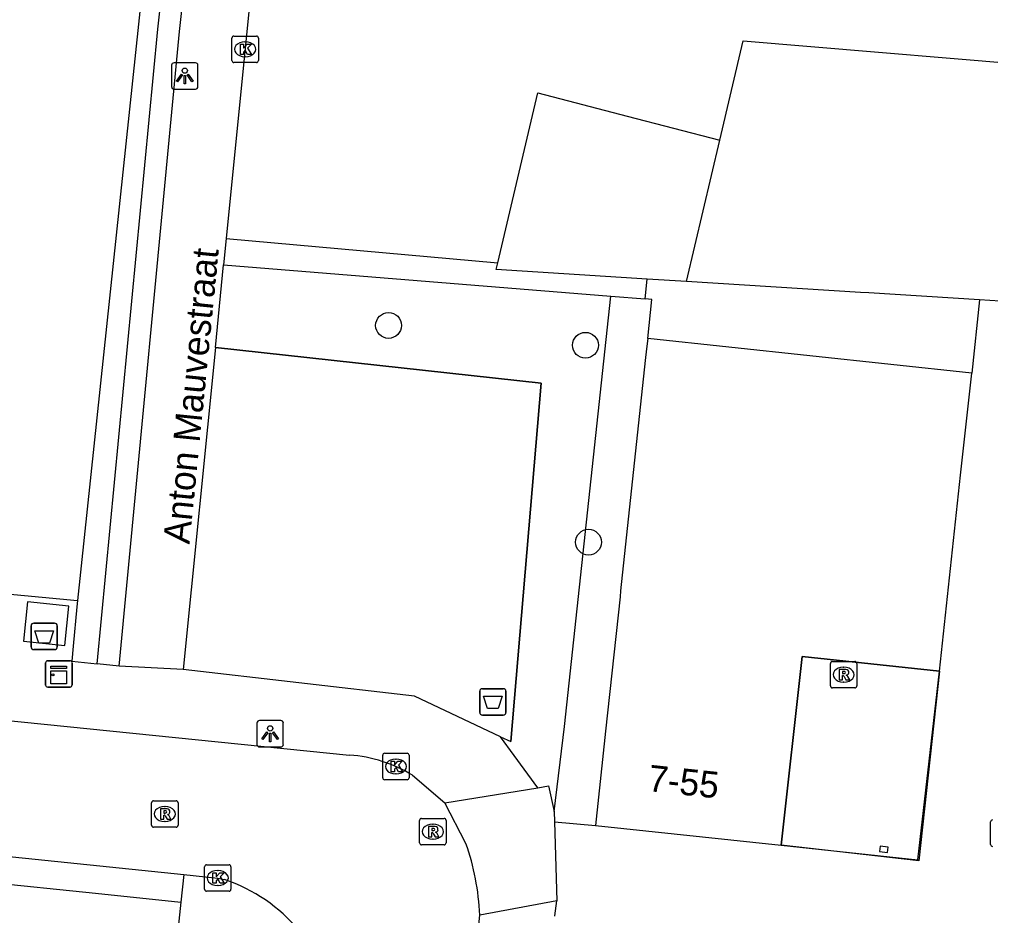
# Model space of a CAD drawing. Extents: x 163010 to 163853, y 382793 to 383982.
# Drawn here: x 163232.4 to 163269.15, y 383393.81 to 383427.74 of the extents above; entities that cross this region are included whole.
import ezdxf

# ---------------------------------------------------------------- set-up
doc = ezdxf.new("R2010")
doc.units = 0
for name, color, linetype in [('IMGEO_Afval_apart_plaats', 7, 'Continuous'), ('IMGEO_Afvalbak', 7, 'Continuous'), ('IMGEO_Boom', 7, 'Continuous'), ('IMGEO_Groenvoorziening', 7, 'Continuous'), ('IMGEO_Haag', 7, 'Continuous'), ('IMGEO_Hek', 7, 'Continuous'), ('IMGEO_Kast', 7, 'Continuous'), ('IMGEO_Kolk', 7, 'Continuous'), ('IMGEO_Lichtpunt', 7, 'Continuous'), ('IMGEO_Openbare_ruimte_label', 7, 'Continuous'), ('IMGEO_Pand', 7, 'Continuous'), ('IMGEO_Pand_nummerreeks', 7, 'Continuous'), ('IMGEO_Pand_overbouw', 7, 'Continuous'), ('IMGEO_Rijbaan_lokaal_open', 7, 'Continuous'), ('IMGEO_Rioolput', 7, 'Continuous'), ('IMGEO_Voetpad_gesloten', 7, 'Continuous'), ('IMGEO_Voetpad_open', 7, 'Continuous')]:
    doc.layers.add(name, color=color, linetype=linetype)

msp = doc.modelspace()

# ---------------------------------------------------------------- linework, layer by layer
at = {"layer": 'IMGEO_Afval_apart_plaats'}
for p, q in [((163232.845, 383403.979), (163232.845, 383404.779)), ((163232.845, 383404.779), (163232.845, 383403.979)), ((163232.945, 383404.879), (163233.735, 383404.879)), ((163233.735, 383404.879), (163232.945, 383404.879)), ((163233.835, 383404.779), (163233.835, 383403.979)), ((163233.835, 383403.979), (163233.835, 383404.779)), ((163233.735, 383403.879), (163232.945, 383403.879)), ((163232.945, 383403.879), (163233.735, 383403.879))]:
    msp.add_line(p, q, dxfattribs=at)
msp.add_lwpolyline([(163232.988, 383404.593), (163233.692, 383404.593), (163233.543, 383404.123), (163233.137, 383404.123), (163232.988, 383404.593)], dxfattribs=at)
for centre, start, end in [((163232.945, 383404.779), 90, 180), ((163232.945, 383404.779), 90, 180), ((163233.735, 383404.779), 0, 90), ((163233.735, 383404.779), 360, 90), ((163232.945, 383403.979), 180, 270), ((163232.945, 383403.979), 180, 270), ((163233.735, 383403.979), 270, 0), ((163233.735, 383403.979), 270, 0)]:
    msp.add_arc(centre, 0.1, start, end, dxfattribs=at)
at = {"layer": 'IMGEO_Afvalbak'}
for p, q in [((163249.822, 383401.499), (163249.822, 383402.299)), ((163249.822, 383402.299), (163249.822, 383401.499)), ((163249.922, 383402.399), (163250.712, 383402.399)), ((163250.712, 383402.399), (163249.922, 383402.399)), ((163250.812, 383402.299), (163250.812, 383401.499)), ((163250.812, 383401.499), (163250.812, 383402.299)), ((163250.712, 383401.399), (163249.922, 383401.399)), ((163249.922, 383401.399), (163250.712, 383401.399))]:
    msp.add_line(p, q, dxfattribs=at)
msp.add_lwpolyline([(163249.965, 383402.113), (163250.669, 383402.113), (163250.52, 383401.643), (163250.114, 383401.643), (163249.965, 383402.113)], dxfattribs=at)
for centre, start, end in [((163249.922, 383402.299), 90, 180), ((163249.922, 383402.299), 90, 180), ((163250.712, 383402.299), 0, 90), ((163250.712, 383402.299), 360, 90), ((163249.922, 383401.499), 180, 270), ((163249.922, 383401.499), 180, 270), ((163250.712, 383401.499), 270, 0), ((163250.712, 383401.499), 270, 0)]:
    msp.add_arc(centre, 0.1, start, end, dxfattribs=at)
at = {"layer": 'IMGEO_Boom'}
for centre in [(163246.372, 383416.151), (163253.82, 383415.4), (163253.936, 383407.945)]:
    msp.add_circle(centre, 0.489, dxfattribs=at)
at = {"layer": 'IMGEO_Groenvoorziening'}
msp.add_lwpolyline([(163250.609, 383400.577), (163250.992, 383400.395), (163252.146, 383413.962), (163239.819, 383415.311)], dxfattribs=at)
at = {"layer": 'IMGEO_Haag'}
for points in [[(163238.949, 383446.964), (163238.515, 383442.716), (163234.598, 383405.74)], [(163235.348, 383403.338), (163237.635, 383427.367), (163239.804, 383446.875)], [(163240.23, 383419.439), (163250.507, 383418.525)], [(163240.131, 383418.444), (163254.778, 383417.258)], [(163256.082, 383417.152), (163256.158, 383417.905)]]:
    msp.add_lwpolyline(points, dxfattribs=at)
at = {"layer": 'IMGEO_Hek'}
msp.add_lwpolyline([(163239.819, 383415.311), (163252.146, 383413.962), (163250.992, 383400.395)], dxfattribs=at)
at = {"layer": 'IMGEO_Kast'}
for p, q in [((163233.394, 383402.534), (163233.394, 383403.375)), ((163233.394, 383403.375), (163233.394, 383402.534)), ((163233.469, 383403.459), (163234.31, 383403.459)), ((163234.31, 383403.459), (163233.469, 383403.459)), ((163234.394, 383403.384), (163234.394, 383402.543)), ((163234.394, 383402.543), (163234.394, 383403.384)), ((163234.319, 383402.459), (163233.478, 383402.459)), ((163233.478, 383402.459), (163234.319, 383402.459))]:
    msp.add_line(p, q, dxfattribs=at)
for points in [[(163233.589, 383403.249), (163234.189, 383403.249), (163234.189, 383403.164), (163233.589, 383403.164), (163233.589, 383403.249)], [(163233.589, 383403.074), (163234.189, 383403.074), (163234.189, 383402.585), (163233.589, 383402.585), (163233.589, 383403.074)]]:
    msp.add_lwpolyline(points, dxfattribs=at)
msp.add_circle((163233.673, 383402.923), 0.0377, dxfattribs=at)
for centre, start, end in [((163233.472, 383403.381), 92.4484, 184.2845), ((163233.472, 383403.381), 92.4484, 184.2845), ((163234.316, 383403.381), 2.4484, 94.2845), ((163234.316, 383403.381), 2.4484, 94.2845), ((163234.316, 383402.537), 272.4484, 4.2845), ((163234.316, 383402.537), 272.4484, 4.2845), ((163233.472, 383402.537), 182.4484, 274.2845), ((163233.472, 383402.537), 182.4484, 274.2845)]:
    msp.add_arc(centre, 0.0779, start, end, dxfattribs=at)
at = {"layer": 'IMGEO_Kolk'}
for p, q in [((163240.443, 383426.178), (163240.443, 383427.03)), ((163240.518, 383427.104), (163241.37, 383427.104)), ((163240.931, 383426.884), (163240.956, 383426.884)), ((163241.444, 383427.03), (163241.444, 383426.178)), ((163241.37, 383426.104), (163240.518, 383426.104)), ((163240.954, 383426.324), (163240.929, 383426.324)), ((163246.149, 383399.027), (163246.149, 383399.879)), ((163246.224, 383399.953), (163247.076, 383399.953)), ((163246.637, 383399.733), (163246.662, 383399.733)), ((163247.15, 383399.879), (163247.15, 383399.027)), ((163247.076, 383398.953), (163246.224, 383398.953)), ((163246.66, 383399.173), (163246.635, 383399.173)), ((163269.149, 383396.503), (163269.149, 383397.355)), ((163239.407, 383394.805), (163239.407, 383395.657)), ((163239.482, 383395.731), (163240.334, 383395.731)), ((163240.408, 383395.657), (163240.408, 383394.805)), ((163239.895, 383395.511), (163239.92, 383395.511)), ((163239.918, 383394.951), (163239.893, 383394.951)), ((163240.334, 383394.731), (163239.482, 383394.731))]:
    msp.add_line(p, q, dxfattribs=at)
for points in [[(163240.443, 383426.178), (163240.443, 383427.03)], [(163240.518, 383427.104), (163241.37, 383427.104)], [(163240.764, 383426.804), (163240.887, 383426.804), (163240.887, 383426.653), (163241.017, 383426.804), (163241.181, 383426.804), (163241.035, 383426.653), (163241.188, 383426.404), (163241.036, 383426.404), (163240.951, 383426.568), (163240.887, 383426.501), (163240.887, 383426.404), (163240.764, 383426.404), (163240.764, 383426.804)], [(163241.444, 383427.03), (163241.444, 383426.178)], [(163241.37, 383426.104), (163240.518, 383426.104)], [(163246.149, 383399.027), (163246.149, 383399.879)], [(163246.224, 383399.953), (163247.076, 383399.953)], [(163246.47, 383399.653), (163246.593, 383399.653), (163246.593, 383399.502), (163246.723, 383399.653), (163246.887, 383399.653), (163246.741, 383399.502), (163246.894, 383399.253), (163246.742, 383399.253), (163246.657, 383399.417), (163246.593, 383399.35), (163246.593, 383399.253), (163246.47, 383399.253), (163246.47, 383399.653)], [(163247.15, 383399.879), (163247.15, 383399.027)], [(163247.076, 383398.953), (163246.224, 383398.953)], [(163269.149, 383396.503), (163269.149, 383397.355)], [(163239.407, 383394.805), (163239.407, 383395.657)], [(163239.482, 383395.731), (163240.334, 383395.731)], [(163240.408, 383395.657), (163240.408, 383394.805)], [(163239.728, 383395.431), (163239.851, 383395.431), (163239.851, 383395.28), (163239.981, 383395.431), (163240.145, 383395.431), (163239.999, 383395.28), (163240.152, 383395.031), (163240, 383395.031), (163239.915, 383395.195), (163239.851, 383395.128), (163239.851, 383395.031), (163239.728, 383395.031), (163239.728, 383395.431)], [(163240.334, 383394.731), (163239.482, 383394.731)]]:
    msp.add_lwpolyline(points, dxfattribs=at)
for centre, start, end in [((163240.52, 383427.028), 91.552, 178.448), ((163240.52, 383427.028), 91.552, 178.448), ((163241.368, 383427.028), 1.552, 88.448), ((163241.368, 383427.028), 1.552, 88.448), ((163240.52, 383426.18), 181.552, 268.448), ((163240.52, 383426.18), 181.552, 268.448), ((163241.368, 383426.18), 271.552, 358.448), ((163241.368, 383426.18), 271.552, 358.448), ((163246.226, 383399.877), 91.552, 178.448), ((163246.226, 383399.877), 91.552, 178.448), ((163247.074, 383399.877), 1.552, 88.448), ((163247.074, 383399.877), 1.552, 88.448), ((163246.226, 383399.029), 181.552, 268.448), ((163246.226, 383399.029), 181.552, 268.448), ((163247.074, 383399.029), 271.552, 358.448), ((163247.074, 383399.029), 271.552, 358.448), ((163269.226, 383397.353), 91.552, 178.448), ((163269.226, 383397.353), 91.552, 178.448), ((163269.226, 383396.505), 181.552, 268.448), ((163269.226, 383396.505), 181.552, 268.448), ((163239.484, 383395.655), 91.552, 178.448), ((163239.484, 383395.655), 91.552, 178.448), ((163240.332, 383395.655), 1.552, 88.448), ((163240.332, 383395.655), 1.552, 88.448), ((163239.484, 383394.807), 181.552, 268.448), ((163239.484, 383394.807), 181.552, 268.448), ((163240.332, 383394.807), 271.552, 358.448), ((163240.332, 383394.807), 271.552, 358.448)]:
    msp.add_arc(centre, 0.0765, start, end, dxfattribs=at)
for centre, major_axis, ratio, start_param, end_param in [((163240.93, 383426.604), (-0.387, 0.002), 0.722429, 4.712389, 7.853982), ((163240.955, 383426.604), (-0.39, 0.002), 0.717154, 1.570796, 4.712389), ((163246.636, 383399.453), (-0.387, 0.002), 0.722429, 4.712389, 7.853982), ((163246.661, 383399.453), (-0.39, 0.002), 0.717154, 1.570796, 4.712389), ((163239.894, 383395.231), (-0.387, 0.002), 0.722429, 4.712389, 7.853982), ((163239.919, 383395.231), (-0.39, 0.002), 0.717154, 1.570796, 4.712389)]:
    msp.add_ellipse(centre, major_axis=major_axis, ratio=ratio, start_param=start_param, end_param=end_param, dxfattribs=at)
at = {"layer": 'IMGEO_Lichtpunt'}
for p, q in [((163239.063, 383426.093), (163238.255, 383426.093)), ((163239.063, 383426.093), (163238.255, 383426.093)), ((163238.161, 383425.998), (163238.161, 383425.191)), ((163238.161, 383425.998), (163238.161, 383425.191)), ((163239.157, 383425.191), (163239.157, 383425.998)), ((163239.157, 383425.191), (163239.157, 383425.998)), ((163238.255, 383425.097), (163239.063, 383425.097)), ((163238.255, 383425.097), (163239.063, 383425.097)), ((163241.393, 383401.097), (163241.393, 383400.29)), ((163241.393, 383401.097), (163241.393, 383400.29)), ((163242.295, 383401.192), (163241.487, 383401.192)), ((163242.295, 383401.192), (163241.487, 383401.192)), ((163242.389, 383400.29), (163242.389, 383401.097)), ((163242.389, 383400.29), (163242.389, 383401.097)), ((163241.487, 383400.196), (163242.295, 383400.196)), ((163241.487, 383400.196), (163242.295, 383400.196))]:
    msp.add_line(p, q, dxfattribs=at)
for points in [[(163238.535, 383425.662), (163238.574, 383425.634), (163238.386, 383425.372), (163238.348, 383425.399), (163238.535, 383425.662)], [(163238.637, 383425.614), (163238.684, 383425.614), (163238.684, 383425.292), (163238.637, 383425.292), (163238.637, 383425.614)], [(163238.747, 383425.634), (163238.785, 383425.661), (163238.972, 383425.399), (163238.933, 383425.371), (163238.747, 383425.634)], [(163241.767, 383400.761), (163241.806, 383400.733), (163241.618, 383400.471), (163241.58, 383400.498), (163241.767, 383400.761)], [(163241.869, 383400.713), (163241.916, 383400.713), (163241.916, 383400.391), (163241.869, 383400.391), (163241.869, 383400.713)], [(163241.979, 383400.733), (163242.017, 383400.76), (163242.204, 383400.498), (163242.165, 383400.47), (163241.979, 383400.733)]]:
    msp.add_lwpolyline(points, dxfattribs=at)
for centre in [(163238.66, 383425.796), (163241.892, 383400.895)]:
    msp.add_circle(centre, 0.0994, dxfattribs=at)
for centre, start, end in [((163238.255, 383425.998), 90, 180), ((163238.255, 383425.998), 90, 180), ((163239.063, 383425.998), 0, 90), ((163239.063, 383425.998), 0, 90), ((163238.255, 383425.191), 180, 270), ((163238.255, 383425.191), 180, 270), ((163239.063, 383425.191), 270, 0), ((163239.063, 383425.191), 270, 360), ((163241.487, 383401.097), 90, 180), ((163241.487, 383401.097), 90, 180), ((163242.295, 383401.097), 0, 90), ((163242.295, 383401.097), 0, 90), ((163241.487, 383400.29), 180, 270), ((163241.487, 383400.29), 180, 270), ((163242.295, 383400.29), 270, 0), ((163242.295, 383400.29), 270, 360)]:
    msp.add_arc(centre, 0.0946, start, end, dxfattribs=at)
at = {"layer": 'IMGEO_Pand'}
for points in [[(163258.906, 383423.161), (163259.791, 383426.924), (163272.737, 383425.839), (163272.173, 383420.106)], [(163250.507, 383418.525), (163252.019, 383424.953), (163255.405, 383424.072), (163258.906, 383423.161)], [(163257.647, 383417.812), (163258.906, 383423.161)], [(163256.158, 383417.905), (163250.445, 383418.262), (163250.507, 383418.525)], [(163257.647, 383417.812), (163256.158, 383417.905)], [(163268.736, 383417.119), (163264.546, 383417.381), (163264.222, 383417.401), (163257.647, 383417.812)], [(163271.86, 383416.924), (163268.736, 383417.119)], [(163256.175, 383415.65), (163256.133, 383415.261), (163256.086, 383414.822), (163255.152, 383406.101), (163255.128, 383405.873), (163254.584, 383400.796), (163254.202, 383397.226)], [(163268.435, 383414.343), (163256.175, 383415.65)], [(163267.211, 383403.067), (163268.016, 383410.484), (163268.435, 383414.343)], [(163261.232, 383396.476), (163262.018, 383403.62), (163267.211, 383403.067)], [(163254.202, 383397.226), (163261.232, 383396.476)], [(163265.27, 383396.402), (163264.972, 383396.434), (163264.95, 383396.235), (163265.248, 383396.203), (163265.27, 383396.402)]]:
    msp.add_lwpolyline(points, dxfattribs=at)
at = {"layer": 'IMGEO_Pand_overbouw'}
msp.add_lwpolyline([(163267.211, 383403.067), (163262.018, 383403.62), (163261.232, 383396.476), (163266.394, 383395.918)], close=True, dxfattribs=at)
at = {"layer": 'IMGEO_Rijbaan_lokaal_open'}
for points in [[(163268.736, 383417.119), (163268.435, 383414.343)], [(163206.155, 383403.807), (163207.861, 383403.648), (163244.897, 383399.882)], [(163267.211, 383403.067), (163266.432, 383395.885), (163261.232, 383396.476)], [(163247.281, 383399.121), (163248.498, 383398.084)], [(163205.589, 383398.77), (163238.626, 383395.365)], [(163249.296, 383396.542), (163248.498, 383398.084)], [(163252.651, 383397.357), (163254.202, 383397.226)], [(163252.651, 383397.357), (163252.741, 383394.362)], [(163238.626, 383395.365), (163239.912, 383395.232), (163240.157, 383395.176)], [(163252.665, 383393.792), (163252.666, 383393.805), (163252.741, 383394.362)], [(163249.264, 383388.426), (163249.821, 383393.827)]]:
    msp.add_lwpolyline(points, dxfattribs=at)
for centre, radius, start, end in [((163244.542, 383394.656), 5.238, 58.4759, 86.1168), ((163240.529, 383393.439), 9.3, 2.3941, 19.4943), ((163238.147, 383389.198), 6.307, 8.6764, 71.4151)]:
    msp.add_arc(centre, radius, start, end, dxfattribs=at)
at = {"layer": 'IMGEO_Rioolput'}
for p, q in [((163263.089, 383402.504), (163263.089, 383403.356)), ((163263.164, 383403.43), (163264.016, 383403.43)), ((163264.09, 383403.356), (163264.09, 383402.504)), ((163263.577, 383403.21), (163263.602, 383403.21)), ((163263.6, 383402.65), (163263.575, 383402.65)), ((163264.016, 383402.43), (163263.164, 383402.43)), ((163237.478, 383398.155), (163238.33, 383398.155)), ((163237.403, 383397.229), (163237.403, 383398.081)), ((163237.891, 383397.935), (163237.916, 383397.935)), ((163238.404, 383398.081), (163238.404, 383397.229)), ((163247.545, 383396.562), (163247.545, 383397.414)), ((163247.62, 383397.488), (163248.472, 383397.488)), ((163248.546, 383397.414), (163248.546, 383396.562)), ((163238.33, 383397.155), (163237.478, 383397.155)), ((163237.914, 383397.375), (163237.889, 383397.375)), ((163248.033, 383397.268), (163248.058, 383397.268)), ((163248.056, 383396.708), (163248.031, 383396.708)), ((163248.472, 383396.488), (163247.62, 383396.488))]:
    msp.add_line(p, q, dxfattribs=at)
for points in [[(163263.089, 383402.504), (163263.089, 383403.356)], [(163263.164, 383403.43), (163264.016, 383403.43)], [(163264.09, 383403.356), (163264.09, 383402.504)], [(163263.678, 383403.128), (163263.426, 383403.13), (163263.426, 383402.73)], [(163263.604, 383403.049), (163263.55, 383403.049), (163263.55, 383402.968)], [(163263.55, 383402.968), (163263.602, 383402.968)], [(163263.426, 383402.73), (163263.55, 383402.73), (163263.55, 383402.892), (163263.561, 383402.892)], [(163263.608, 383402.863), (163263.679, 383402.73), (163263.819, 383402.73), (163263.754, 383402.856)], [(163264.016, 383402.43), (163263.164, 383402.43)], [(163237.478, 383398.155), (163238.33, 383398.155)], [(163237.403, 383397.229), (163237.403, 383398.081)], [(163237.992, 383397.853), (163237.74, 383397.855), (163237.74, 383397.455)], [(163237.918, 383397.774), (163237.864, 383397.774), (163237.864, 383397.693)], [(163238.404, 383398.081), (163238.404, 383397.229)], [(163237.74, 383397.455), (163237.864, 383397.455), (163237.864, 383397.617), (163237.875, 383397.617)], [(163237.864, 383397.693), (163237.916, 383397.693)], [(163237.922, 383397.588), (163237.993, 383397.455), (163238.133, 383397.455), (163238.068, 383397.581)], [(163247.545, 383396.562), (163247.545, 383397.414)], [(163247.62, 383397.488), (163248.472, 383397.488)], [(163248.546, 383397.414), (163248.546, 383396.562)], [(163238.33, 383397.155), (163237.478, 383397.155)], [(163248.134, 383397.186), (163247.882, 383397.188), (163247.882, 383396.788)], [(163248.06, 383397.107), (163248.006, 383397.107), (163248.006, 383397.026)], [(163248.006, 383397.026), (163248.058, 383397.026)], [(163247.882, 383396.788), (163248.006, 383396.788), (163248.006, 383396.95), (163248.017, 383396.95)], [(163248.064, 383396.921), (163248.135, 383396.788), (163248.275, 383396.788), (163248.21, 383396.914)], [(163248.472, 383396.488), (163247.62, 383396.488)]]:
    msp.add_lwpolyline(points, dxfattribs=at)
for centre, radius, start, end in [((163263.166, 383403.354), 0.0765, 91.552, 178.448), ((163263.166, 383403.354), 0.0765, 91.552, 178.448), ((163264.014, 383403.354), 0.0765, 1.552, 88.448), ((163264.014, 383403.354), 0.0765, 1.552, 88.448), ((163263.586, 383403.157), 0.19, 274.7715, 282.9687), ((163263.61, 383402.953), 0.0964, 77.0061, 93.1865), ((163263.624, 383403.01), 0.0378, 276.6634, 79.6772), ((163263.677, 383403.018), 0.109, 350.3612, 89.416), ((163263.675, 383403.018), 0.112, 277.5842, 350.9817), ((163263.659, 383402.803), 0.108, 29.5134, 73.7905), ((163263.56, 383402.839), 0.0533, 26.0293, 88.6989), ((163263.166, 383402.506), 0.0765, 181.552, 268.448), ((163263.166, 383402.506), 0.0765, 181.552, 268.448), ((163264.014, 383402.506), 0.0765, 271.552, 358.448), ((163264.014, 383402.506), 0.0765, 271.552, 358.448), ((163237.48, 383398.079), 0.0765, 91.552, 178.448), ((163237.48, 383398.079), 0.0765, 91.552, 178.448), ((163238.328, 383398.079), 0.0765, 1.552, 88.448), ((163238.328, 383398.079), 0.0765, 1.552, 88.448), ((163237.924, 383397.678), 0.0964, 77.0061, 93.1865), ((163237.938, 383397.735), 0.0378, 276.6634, 79.6772), ((163237.991, 383397.743), 0.109, 350.3612, 89.416), ((163237.874, 383397.564), 0.0533, 26.0293, 88.6989), ((163237.9, 383397.882), 0.19, 274.7715, 282.9687), ((163237.989, 383397.743), 0.112, 277.5842, 350.9817), ((163237.973, 383397.528), 0.108, 29.5134, 73.7905), ((163247.622, 383397.412), 0.0765, 91.552, 178.448), ((163247.622, 383397.412), 0.0765, 91.552, 178.448), ((163248.47, 383397.412), 0.0765, 1.552, 88.448), ((163248.47, 383397.412), 0.0765, 1.552, 88.448), ((163237.48, 383397.231), 0.0765, 181.552, 268.448), ((163237.48, 383397.231), 0.0765, 181.552, 268.448), ((163238.328, 383397.231), 0.0765, 271.552, 358.448), ((163238.328, 383397.231), 0.0765, 271.552, 358.448), ((163248.042, 383397.215), 0.19, 274.7715, 282.9687), ((163248.066, 383397.011), 0.0964, 77.0061, 93.1865), ((163248.08, 383397.068), 0.0378, 276.6634, 79.6772), ((163248.133, 383397.076), 0.109, 350.3612, 89.416), ((163248.131, 383397.076), 0.112, 277.5842, 350.9817), ((163248.016, 383396.897), 0.0533, 26.0293, 88.6989), ((163248.115, 383396.861), 0.108, 29.5134, 73.7905), ((163247.622, 383396.564), 0.0765, 181.552, 268.448), ((163247.622, 383396.564), 0.0765, 181.552, 268.448), ((163248.47, 383396.564), 0.0765, 271.552, 358.448), ((163248.47, 383396.564), 0.0765, 271.552, 358.448)]:
    msp.add_arc(centre, radius, start, end, dxfattribs=at)
for centre, major_axis, ratio, start_param, end_param in [((163263.576, 383402.93), (-0.387, 0.002), 0.722429, 4.712389, 7.853982), ((163263.601, 383402.93), (-0.39, 0.002), 0.717154, 1.570796, 4.712389), ((163237.89, 383397.655), (-0.387, 0.002), 0.722429, 4.712389, 7.853982), ((163237.915, 383397.655), (-0.39, 0.002), 0.717154, 1.570796, 4.712389), ((163248.032, 383396.988), (-0.387, 0.002), 0.722429, 4.712389, 7.853982), ((163248.057, 383396.988), (-0.39, 0.002), 0.717154, 1.570796, 4.712389)]:
    msp.add_ellipse(centre, major_axis=major_axis, ratio=ratio, start_param=start_param, end_param=end_param, dxfattribs=at)
at = {"layer": 'IMGEO_Voetpad_gesloten'}
msp.add_lwpolyline([(163232.561, 383404.193), (163234.128, 383404.034), (163234.279, 383405.527), (163232.712, 383405.686), (163232.561, 383404.193)], dxfattribs=at)
at = {"layer": 'IMGEO_Voetpad_open'}
for points in [[(163244.158, 383455.072), (163242.184, 383439.042), (163240.23, 383419.439)], [(163236.176, 383403.25), (163238.463, 383427.279), (163240.632, 383446.788)], [(163240.23, 383419.439), (163240.131, 383418.444)], [(163239.819, 383415.311), (163240.131, 383418.444)], [(163252.639, 383397.751), (163253.033, 383400.962), (163254.778, 383417.258)], [(163254.778, 383417.258), (163256.082, 383417.152)], [(163256.175, 383415.65), (163256.334, 383417.132), (163256.082, 383417.152)], [(163239.819, 383415.311), (163238.604, 383403.121)], [(163228.382, 383404.436), (163228.4, 383404.616), (163228.552, 383406.108), (163228.572, 383406.308), (163234.598, 383405.74)], [(163234.598, 383405.74), (163234.576, 383405.497), (163234.439, 383404.003), (163234.387, 383403.44), (163235.348, 383403.338)], [(163236.176, 383403.25), (163235.348, 383403.338)], [(163238.604, 383403.121), (163236.176, 383403.25)], [(163250.609, 383400.577), (163247.354, 383402.121), (163238.604, 383403.121)], [(163252.023, 383398.651), (163251.125, 383399.874), (163250.609, 383400.577)], [(163248.498, 383398.084), (163252.023, 383398.651)], [(163252.023, 383398.651), (163252.421, 383398.722), (163252.639, 383397.751)], [(163252.639, 383397.751), (163252.651, 383397.357)], [(163214.391, 383396.806), (163235.287, 383394.655), (163238.513, 383394.323)], [(163238.626, 383395.365), (163238.513, 383394.323)], [(163238.513, 383394.323), (163233.532, 383347.068), (163236.96, 383345.085), (163239.288, 383338.283)], [(163252.741, 383394.362), (163249.821, 383393.827)]]:
    msp.add_lwpolyline(points, dxfattribs=at)

# ---------------------------------------------------------------- texts
at = {"layer": 'IMGEO_Openbare_ruimte_label'}
msp.add_text('Anton Mauvestraat', height=1, rotation=84.3179, dxfattribs=at).set_placement((163238.837, 383407.85))
at = {"layer": 'IMGEO_Pand_nummerreeks'}
msp.add_text('7-55', height=1, rotation=353.9135, dxfattribs=at).set_placement((163256.157, 383398.526))

doc.saveas('drawing.dxf')
